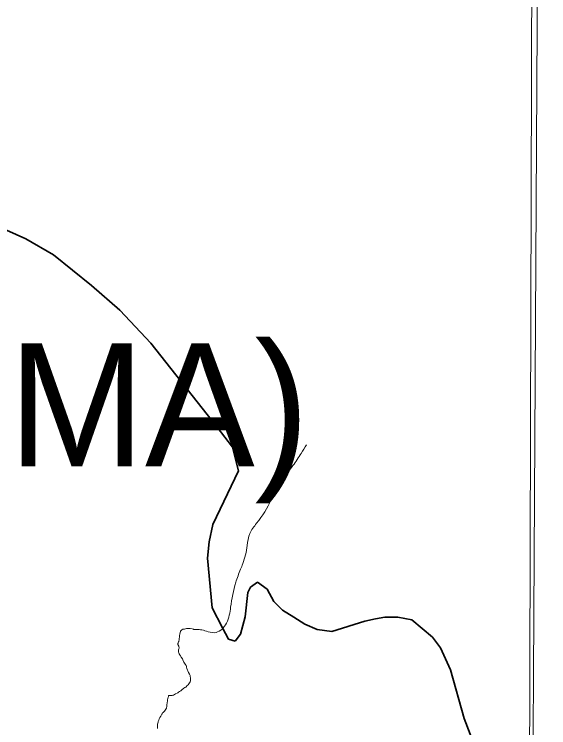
# Model space of a CAD drawing. Extents: x 553962 to 842807, y 8883888 to 9032388.
# Drawn here: x 605483 to 607658, y 8913495 to 8916398 of the extents above; entities that cross this region are included whole.
import ezdxf

# ---------------------------------------------------------------- set-up
doc = ezdxf.new("R2010")
doc.units = 0
doc.header["$LTSCALE"] = 200
doc.linetypes.add('LONG_DASH_SHORT_DASH', pattern=[9.9, 6, -1.2, 1.5, -1.2])
doc.layers.add('6', color=7, linetype='Continuous', lineweight=13)

msp = doc.modelspace()

# ---------------------------------------------------------------- linework, layer by layer
at = {"layer": '6'}
for points in [[(607657.7, 8924743.3), (607574.2, 8909874.9), (607492.3, 8896026.7)], [(606199.9, 8913693.8), (606199.9, 8913697.9), (606199.4, 8913703.1), (606198.1, 8913707.8), (606196, 8913712.5), (606192.4, 8913719.9), (606189, 8913726.4), (606187.9, 8913728.8), (606185.6, 8913735.7), (606184.4, 8913741.1), (606183.4, 8913744.7), (606182.4, 8913747.4), (606178.5, 8913753.6), (606176.2, 8913757.6), (606173.3, 8913762), (606171.9, 8913764.3), (606169.2, 8913770.7), (606167.1, 8913775.2), (606162.8, 8913782), (606159.7, 8913787.1), (606158.2, 8913789.2), (606156.1, 8913791.4), (606153.4, 8913796), (606152.4, 8913799.5), (606151.7, 8913802.2), (606151.5, 8913810.2), (606151.8, 8913812.1), (606152.9, 8913816.3), (606153.8, 8913819), (606153.7, 8913821.4), (606153.3, 8913823.6), (606152.4, 8913826.6), (606150.4, 8913830.4), (606149.4, 8913832.6), (606149.2, 8913833.9), (606149.1, 8913837.8), (606149.4, 8913839.3), (606150.2, 8913841.9), (606151.5, 8913843.9), (606152.4, 8913845.5), (606153.3, 8913848.7), (606153.8, 8913851.7), (606153.7, 8913856.4), (606154.8, 8913864.4), (606155.7, 8913869.2), (606157.1, 8913877.1), (606159.1, 8913885.8), (606159.9, 8913887.4), (606161, 8913889.4), (606165, 8913893.5), (606169, 8913895.9), (606171.2, 8913896.4), (606175.1, 8913896.4), (606179.2, 8913897.1), (606184.3, 8913898), (606192.7, 8913899.1), (606199.2, 8913898.9), (606206.6, 8913897.7), (606212.1, 8913895.6), (606213.8, 8913895), (606216.6, 8913894.8), (606218.2, 8913894.6), (606223.6, 8913894.2)], [(606100.2, 8913570.7), (606102.1, 8913574.4), (606102.4, 8913575.1), (606103.8, 8913581.5), (606104, 8913584.7), (606104.4, 8913587.1), (606105.5, 8913596.8), (606106.7, 8913602.8), (606107.2, 8913606.6), (606108.2, 8913614.8), (606108.9, 8913618.5), (606110.1, 8913623.4), (606110.8, 8913624.8), (606111.9, 8913625.7), (606112.7, 8913626.3), (606114, 8913626.4), (606116.4, 8913625.7), (606118.2, 8913625.6), (606121.6, 8913625.7), (606125.5, 8913626.3), (606128.1, 8913626.8), (606130.6, 8913627.9), (606135.4, 8913630.2), (606139.6, 8913632.7), (606145.2, 8913635.6), (606148.2, 8913637.2), (606151.9, 8913639.4), (606155.5, 8913641.7), (606160.2, 8913645), (606163.7, 8913647.6), (606164.9, 8913648.7), (606167.7, 8913651.2), (606170.2, 8913652.9), (606173.6, 8913655.6), (606177.3, 8913658.1), (606180.7, 8913660.5), (606182.8, 8913661.9), (606187.2, 8913666.1), (606190.8, 8913669.7), (606194, 8913673.4), (606196.5, 8913676.9), (606198.6, 8913681.3), (606199.5, 8913684.7), (606199.7, 8913687.7), (606199.9, 8913693.8)], [(606071.2, 8913525.7), (606073.2, 8913531.5), (606075.5, 8913535.8), (606079, 8913541.2), (606080.8, 8913544.2), (606083.6, 8913549.4), (606084.9, 8913552), (606086.8, 8913554.9), (606089.1, 8913557.4), (606094.3, 8913562.7), (606100.2, 8913570.7)], [(606066.2, 8913492.2), (606066.2, 8913495.1), (606065.9, 8913501.1), (606066.1, 8913504.8), (606066.5, 8913509.3), (606067, 8913513.7), (606067.9, 8913518), (606068.8, 8913519.5), (606071.2, 8913525.7)]]:
    msp.add_lwpolyline(points, dxfattribs=at)
msp.add_lwpolyline([(607600.8, 8920952.4), (596639.8, 8920989.8), (596608.8, 8909934.4), (607569.8, 8909894.9)], close=True, dxfattribs=at)
at = {"layer": '6', "linetype": 'LONG_DASH_SHORT_DASH', "lineweight": 35}
for points in [[(605385.9, 8915549.1), (605530.3, 8915484.3), (605642.9, 8915419.7), (605797.4, 8915294.7), (605913.2, 8915194.7), (606039.3, 8915059.3), (606308.6, 8914717.7), (606371.5, 8914635.9), (606395.5, 8914540.3), (606291.1, 8914322.1), (606276.3, 8914251.5), (606268.7, 8914184.4), (606288.1, 8913982.8), (606329.8, 8913901.2), (606354.2, 8913855), (606382.4, 8913847.7), (606403.9, 8913875.8), (606422.2, 8913946.3), (606433.6, 8914045.2), (606444.4, 8914066.3), (606472.9, 8914087.2), (606511.5, 8914058.6), (606539.4, 8914008.9)], [(606539.4, 8914008.9), (606574.4, 8913973.3), (606620.1, 8913944.6), (606665.8, 8913915.9), (606715.2, 8913894.3), (606775.2, 8913886.7), (606909.9, 8913928), (606952.4, 8913938.2), (606991.4, 8913944.9), (607044.4, 8913944.5), (607100.9, 8913933.4), (607185.1, 8913863.8), (607217.8, 8913819.4), (607258.2, 8913730.6), (607313.1, 8913532.2), (607371.9, 8913383.3), (607441.7, 8913276.6), (607487.2, 8913226.8), (607515, 8913166.4), (607535.7, 8913109.7), (607560.1, 8913067.1), (607593.6, 8913056.5)]]:
    msp.add_lwpolyline(points, dxfattribs=at)
at = {"layer": '6'}
msp.add_spline([(606223.6, 8913894.2), (606245.9, 8913893), (606272, 8913885.2), (606303.9, 8913882.4), (606346.3, 8913920.7), (606363.5, 8913985.5), (606384.2, 8914086.5), (606404, 8914139.7), (606413.1, 8914162.7), (606430.9, 8914235.8), (606441.1, 8914285.7), (606469.2, 8914326.6), (606529, 8914423.6), (606549.7, 8914469), (606571.5, 8914502.3), (606616.9, 8914561.9), (606650.7, 8914611.4), (606671.5, 8914646.6)], degree=3, dxfattribs=at)

# ---------------------------------------------------------------- texts
msp.add_text('(SANTANA DO IPANEMA)', height=500, dxfattribs=at).set_placement((598696.7, 8914559.1))

doc.saveas('drawing.dxf')
